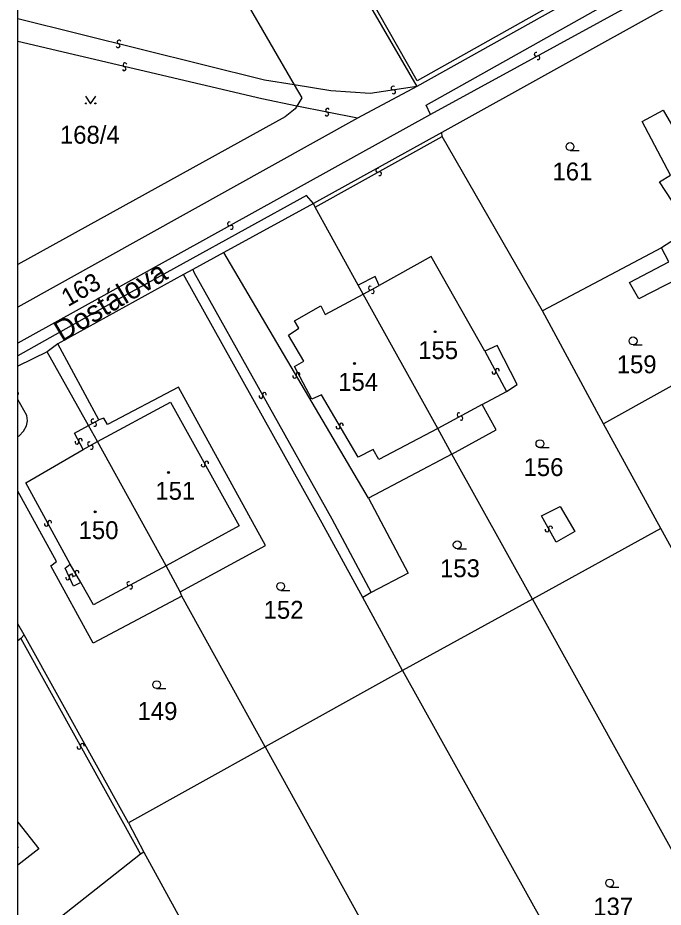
# Model space of a CAD drawing. Extents: x -600391 to -599491, y -1160176 to -1159402.
# Drawn here: x -600391 to -600329.6, y -1159832 to -1159747.5 of the extents above; entities that cross this region are included whole.
import ezdxf

# ---------------------------------------------------------------- set-up
doc = ezdxf.new("R2010")
doc.units = 0
for name, color, linetype in [('Level 1', 7, 'Continuous'), ('Level 11', 7, 'Continuous'), ('Level 13', 7, 'Continuous'), ('Level 3', 7, 'Continuous'), ('Level 4', 7, 'Continuous'), ('Level 5', 7, 'Continuous'), ('Vrstva 63', 7, 'Continuous')]:
    doc.layers.add(name, color=color, linetype=linetype)

msp = doc.modelspace()

# ---------------------------------------------------------------- linework, layer by layer
at = {"layer": 'Level 1'}
for p, q in [((-600358.69, -1159757.03), (-600391.008, -1159774.996)), ((-600388.2, -1159779.22), (-600391.008, -1159780.604)), ((-600390.41, -1159806.13), (-600391.008, -1159805.071)), ((-600390.72, -1159806.47), (-600391.008, -1159806.698)), ((-600379.35, -1159826.98), (-600391.008, -1159836.17))]:
    msp.add_line(p, q, dxfattribs=at)
for points in [[(-600391.008, -1159734.943), (-600379, -1159728.24), (-600369.34, -1159745.86), (-600364.71, -1159753.86)], [(-600360.63, -1159740.95), (-600353.06, -1159754.02)], [(-600331.38, -1159741.87), (-600353.06, -1159754.02)], [(-600328.85, -1159746.29), (-600350.68, -1159758.38)], [(-600364.71, -1159753.86), (-600364, -1159755.09), (-600364.47, -1159755.87)], [(-600353.06, -1159754.02), (-600358.69, -1159757.03)], [(-600364.47, -1159755.87), (-600364.62, -1159756.13), (-600365.57, -1159756.89), (-600391.008, -1159770.946)], [(-600327.03, -1159767.58), (-600329.98, -1159763.08), (-600328.92, -1159762.44), (-600331.62, -1159757.33), (-600329.63, -1159756.26), (-600326.67, -1159761.32)], [(-600350.68, -1159758.38), (-600362.88, -1159765.12)], [(-600350.65, -1159758.78), (-600350.68, -1159758.38)], [(-600341.11, -1159775.33), (-600350.65, -1159758.78)], [(-600362.88, -1159765.12), (-600371.41, -1159769.79)], [(-600362.71, -1159765.49), (-600362.88, -1159765.12)], [(-600358.62, -1159772.9), (-600362.71, -1159765.49)], [(-600327.03, -1159767.58), (-600329.78, -1159769.35)], [(-600371.41, -1159769.79), (-600374.37, -1159771.41)], [(-600329.78, -1159769.35), (-600341.11, -1159775.33)], [(-600324, -1159779.81), (-600328.15, -1159772.25), (-600331.92, -1159774.18), (-600332.83, -1159772.65), (-600329.08, -1159770.69), (-600329.78, -1159769.35)], [(-600346.59, -1159779.18), (-600351.69, -1159770.18), (-600356.63, -1159772.93)], [(-600374.37, -1159771.41), (-600375.23, -1159771.87)], [(-600375.23, -1159771.87), (-600387.21, -1159778.48)], [(-600358.18, -1159802.57), (-600362.07, -1159795.52), (-600375.23, -1159771.87)], [(-600356.63, -1159772.93), (-600357.01, -1159772.06), (-600358.62, -1159772.9)], [(-600358.14, -1159773.76), (-600358.62, -1159772.9)], [(-600351.04, -1159786.53), (-600358.14, -1159773.76)], [(-600335.29, -1159786.07), (-600341.11, -1159775.33)], [(-600387.21, -1159778.48), (-600388.2, -1159779.22)], [(-600383.29, -1159785.71), (-600387.21, -1159778.48)], [(-600344.52, -1159782.99), (-600343.51, -1159782.35), (-600345.4, -1159778.64), (-600346.59, -1159779.18)], [(-600384.27, -1159786.23), (-600388.2, -1159779.22)], [(-600324, -1159779.81), (-600335.29, -1159786.07)], [(-600375.55, -1159802.03), (-600367.45, -1159797.65), (-600375.72, -1159782.6), (-600382.48, -1159786.15), (-600382.81, -1159785.55), (-600383.29, -1159785.71)], [(-600346.85, -1159784.23), (-600344.52, -1159782.99)], [(-600349.71, -1159788.95), (-600345.52, -1159786.65), (-600346.85, -1159784.23)], [(-600383.42, -1159787.77), (-600384.27, -1159786.23)], [(-600349.71, -1159788.95), (-600351.04, -1159786.53)], [(-600329.83, -1159796.03), (-600335.29, -1159786.07)], [(-600376.9, -1159799.58), (-600383.42, -1159787.77)], [(-600349.71, -1159788.95), (-600357.64, -1159793.15)], [(-600342.05, -1159802.75), (-600349.71, -1159788.95)], [(-600375.39, -1159802.45), (-600383.83, -1159806.92), (-600387.86, -1159799.56), (-600387.34, -1159799.16), (-600391.008, -1159792.474)], [(-600357.64, -1159793.15), (-600353.87, -1159800.28), (-600357.38, -1159802.1)], [(-600329.83, -1159796.03), (-600342.05, -1159802.75)], [(-600326.65, -1159801.81), (-600329.83, -1159796.03)], [(-600375.55, -1159802.03), (-600376.9, -1159799.58)], [(-600375.39, -1159802.45), (-600375.55, -1159802.03)], [(-600367.49, -1159816.78), (-600375.39, -1159802.45)], [(-600357.38, -1159802.1), (-600358.18, -1159802.57)], [(-600354.4, -1159809.51), (-600358.18, -1159802.57)], [(-600342.05, -1159802.75), (-600354.4, -1159809.51)], [(-600342.05, -1159802.75), (-600323.23, -1159836.65)], [(-600390.41, -1159806.13), (-600390.72, -1159806.47)], [(-600380.49, -1159823.99), (-600390.41, -1159806.13)], [(-600354.4, -1159809.51), (-600367.49, -1159816.78)], [(-600354.4, -1159809.51), (-600327.33, -1159858.11)], [(-600367.49, -1159816.78), (-600380.49, -1159823.99)], [(-600367.49, -1159816.78), (-600354.08, -1159841)], [(-600391.008, -1159823.947), (-600389, -1159826.47), (-600391.008, -1159828.026)], [(-600380.49, -1159823.99), (-600379.02, -1159826.78)], [(-600379.02, -1159826.78), (-600379.35, -1159826.98)], [(-600379.02, -1159826.78), (-600368.22, -1159846.5)]]:
    msp.add_lwpolyline(points, dxfattribs=at)
at = {"layer": 'Level 13'}
for centre, start, end in [((-600381.375, -1159749.782), 23.22885, 255.81885), ((-600381.466, -1159750.139), 203.4433, 75.5413), ((-600341.698, -1159750.958), 65.85387, 298.44387), ((-600341.523, -1159751.283), 246.06833, 118.16632), ((-600380.894, -1159752.319), 204.15546, 76.25346), ((-600380.807, -1159751.961), 23.94101, 256.53101), ((-600355.306, -1159754.158), 45.48701, 278.07701), ((-600355.255, -1159754.523), 225.70146, 97.79946), ((-600361.543, -1159756.27), 25.81023, 258.40023), ((-600361.618, -1159756.63), 206.02468, 78.12268), ((-600356.768, -1159761.978), 66.46363, 298.56163), ((-600356.591, -1159762.301), 246.24917, 118.83917), ((-600370.878, -1159767.069), 66.14135, 298.73135), ((-600370.702, -1159767.392), 246.3558, 118.4538), ((-600357.467, -1159773.178), 66.16896, 298.26696), ((-600357.292, -1159773.502), 245.9545, 118.5445), ((-600345.387, -1159780.993), 335.88828, 207.98628), ((-600364.68, -1159781.562), 157.89077, 29.98877), ((-600364.361, -1159781.377), 337.67632, 210.26632), ((-600345.712, -1159781.167), 155.67383, 28.26383), ((-600391.109, -1159783.202), 336.12789, 56.9659), ((-600367.871, -1159783.469), 156.43466, 29.02466), ((-600367.548, -1159783.291), 336.64912, 208.74711), ((-600349.038, -1159785.218), 65.92181, 298.51181), ((-600383.865, -1159785.806), 65.3237, 297.4217), ((-600383.694, -1159786.133), 245.10925, 117.69925), ((-600348.863, -1159785.542), 246.13626, 118.23426), ((-600360.54, -1159786.382), 157.82136, 29.91936), ((-600360.221, -1159786.197), 337.6069, 210.1969), ((-600385.047, -1159787.644), 335.17354, 207.76354), ((-600385.374, -1159787.815), 155.388, 27.486), ((-600384.186, -1159787.977), 65.74826, 297.84625), ((-600384.013, -1159788.302), 245.5338, 118.1238), ((-600373.371, -1159789.989), 156.2584, 28.8484), ((-600373.048, -1159789.812), 336.47286, 208.57086), ((-600388.303, -1159795.626), 155.77039, 27.86839), ((-600387.978, -1159795.453), 335.55594, 208.14594), ((-600340.663, -1159796.157), 156.09548, 28.19347), ((-600340.338, -1159795.982), 335.88102, 208.47102), ((-600385.679, -1159800.373), 158.28748, 30.38548), ((-600385.362, -1159800.186), 338.07302, 210.66302), ((-600386.267, -1159800.717), 152.70433, 24.80233), ((-600385.933, -1159800.562), 332.48988, 205.07988), ((-600380.446, -1159801.257), 65.22647, 297.81647), ((-600380.275, -1159801.584), 245.44092, 117.53892), ((-600385.191, -1159816.819), 156.16067, 28.75068), ((-600384.868, -1159816.642), 336.37513, 208.47313)]:
    msp.add_arc(centre, 0.184, start, end, dxfattribs=at)
at = {"layer": 'Level 3'}
for points in [[(-600325.77, -1159734.15), (-600324.03, -1159737.2), (-600353.03, -1159753.48), (-600360.24, -1159740.73)], [(-600351.74, -1159756.67), (-600352.17, -1159755.78), (-600332.1, -1159744.52), (-600331.48, -1159745.58), (-600351.74, -1159756.67)], [(-600364.71, -1159753.86), (-600367.53, -1159753.41), (-600391.008, -1159747.587)], [(-600364.47, -1159755.87), (-600367.8, -1159755.2), (-600391.008, -1159749.749)], [(-600353.06, -1159754.02), (-600357.5, -1159754.67), (-600361.24, -1159754.42), (-600364.71, -1159753.86)], [(-600358.69, -1159757.03), (-600364.47, -1159755.87)], [(-600351.74, -1159756.67), (-600389.85, -1159777.78), (-600391.008, -1159778.396)], [(-600362.71, -1159765.49), (-600350.65, -1159758.78)], [(-600362.88, -1159765.12), (-600363.53, -1159764.37), (-600381.14, -1159774.07), (-600391.008, -1159779.628)], [(-600357.64, -1159793.15), (-600371.41, -1159769.79)], [(-600374.37, -1159771.41), (-600374.27, -1159771.67), (-600361.14, -1159795.09), (-600357.38, -1159802.1)], [(-600358.14, -1159773.76), (-600356.63, -1159772.93)], [(-600351.04, -1159786.53), (-600356.65, -1159789.45), (-600357.21, -1159788.52), (-600358.64, -1159789.25), (-600362.12, -1159783.33), (-600363.04, -1159783.73), (-600364.68, -1159780.64), (-600363.8, -1159780.13), (-600365.27, -1159777.66), (-600364.27, -1159776.99), (-600364.7, -1159776.29), (-600362.19, -1159774.87), (-600361.77, -1159775.67), (-600358.14, -1159773.76)], [(-600346.59, -1159779.18), (-600344.52, -1159782.99)], [(-600391.008, -1159787.282), (-600390.89, -1159787.22), (-600390.45, -1159786.78), (-600390.19, -1159786.26), (-600390.08, -1159785.79), (-600390.16, -1159785.29), (-600391.008, -1159783.758)], [(-600383.42, -1159787.77), (-600376.48, -1159784.03), (-600369.94, -1159795.78), (-600376.9, -1159799.58)], [(-600346.85, -1159784.23), (-600351.04, -1159786.53)], [(-600384.27, -1159786.23), (-600383.29, -1159785.71)], [(-600384.79, -1159788.51), (-600385.62, -1159786.95), (-600384.27, -1159786.23)], [(-600384.79, -1159788.51), (-600383.42, -1159787.77)], [(-600386.04, -1159799.42), (-600390.23, -1159791.67), (-600384.79, -1159788.51)], [(-600339.42, -1159793.92), (-600338.01, -1159796.32), (-600339.81, -1159797.32), (-600341.18, -1159794.82), (-600339.42, -1159793.92)], [(-600385.01, -1159801.14), (-600385.7, -1159801.49), (-600386.5, -1159799.8), (-600386.04, -1159799.42)], [(-600385.01, -1159801.14), (-600386.04, -1159799.42)], [(-600376.9, -1159799.58), (-600383.82, -1159803.27), (-600385.01, -1159801.14)], [(-600390.72, -1159806.47), (-600379.35, -1159826.98)], [(-600391.008, -1159826.281), (-600390.97, -1159826.33), (-600391.008, -1159826.359)]]:
    msp.add_lwpolyline(points, dxfattribs=at)
at = {"layer": 'Level 5'}
for p, q in [((-600338.48, -1159760.1), (-600337.605, -1159760.1)), ((-600332.48, -1159778.57), (-600331.605, -1159778.57)), ((-600341.34, -1159788.34), (-600340.465, -1159788.34)), ((-600349.21, -1159797.95), (-600348.335, -1159797.95)), ((-600366, -1159801.9), (-600365.125, -1159801.9)), ((-600377.8, -1159811.24), (-600376.925, -1159811.24)), ((-600334.71, -1159830.1), (-600333.835, -1159830.1))]:
    msp.add_line(p, q, dxfattribs=at)
msp.add_lwpolyline([(-600384.581, -1159754.92), (-600384.08, -1159755.67), (-600383.58, -1159754.92)], dxfattribs=at)
for centre, radius in [((-600384.53, -1159755.62), 0.05), ((-600383.631, -1159755.62), 0.05), ((-600338.48, -1159759.725), 0.375), ((-600351.32, -1159777.32), 0.09), ((-600351.32, -1159777.32), 0.0521), ((-600332.48, -1159778.195), 0.375), ((-600358.97, -1159780.34), 0.09), ((-600358.97, -1159780.34), 0.0521), ((-600341.34, -1159787.965), 0.375), ((-600376.67, -1159790.69), 0.09), ((-600376.67, -1159790.69), 0.0521), ((-600383.64, -1159794.43), 0.09), ((-600383.64, -1159794.43), 0.0521), ((-600349.21, -1159797.575), 0.375), ((-600366, -1159801.525), 0.375), ((-600377.8, -1159810.865), 0.375), ((-600334.71, -1159829.725), 0.375)]:
    msp.add_circle(centre, radius, dxfattribs=at)
at = {"layer": 'Vrstva 63'}
msp.add_lwpolyline([(-600391.008, -1159401.769), (-599490.773, -1159401.769), (-599490.773, -1160176.079), (-600391.008, -1160176.079)], close=True, dxfattribs=at)

# ---------------------------------------------------------------- texts
at = {"layer": 'Level 11'}
msp.add_text('Dostálova', height=2, rotation=30.9386, dxfattribs=at).set_placement((-600386.8, -1159778.336))
at = {"layer": 'Level 4'}
for s, p in [('168/4', (-600387, -1159759.45)), ('161', (-600340.15, -1159762.94)), ('155', (-600352.92, -1159779.92)), ('159', (-600334.039, -1159781.27)), ('154', (-600360.529, -1159782.94)), ('156', (-600342.899, -1159791.04)), ('151', (-600377.921, -1159793.29)), ('150', (-600385.222, -1159797.03)), ('153', (-600350.845, -1159800.65)), ('152', (-600367.624, -1159804.6)), ('149', (-600379.617, -1159814.22)), ('137', (-600336.269, -1159832.8))]:
    msp.add_text(s, height=1.7, dxfattribs=at).set_placement(p)
msp.add_text('163', height=1.7, rotation=29.7, dxfattribs=at).set_placement((-600386.238, -1159774.99))

doc.saveas('drawing.dxf')
